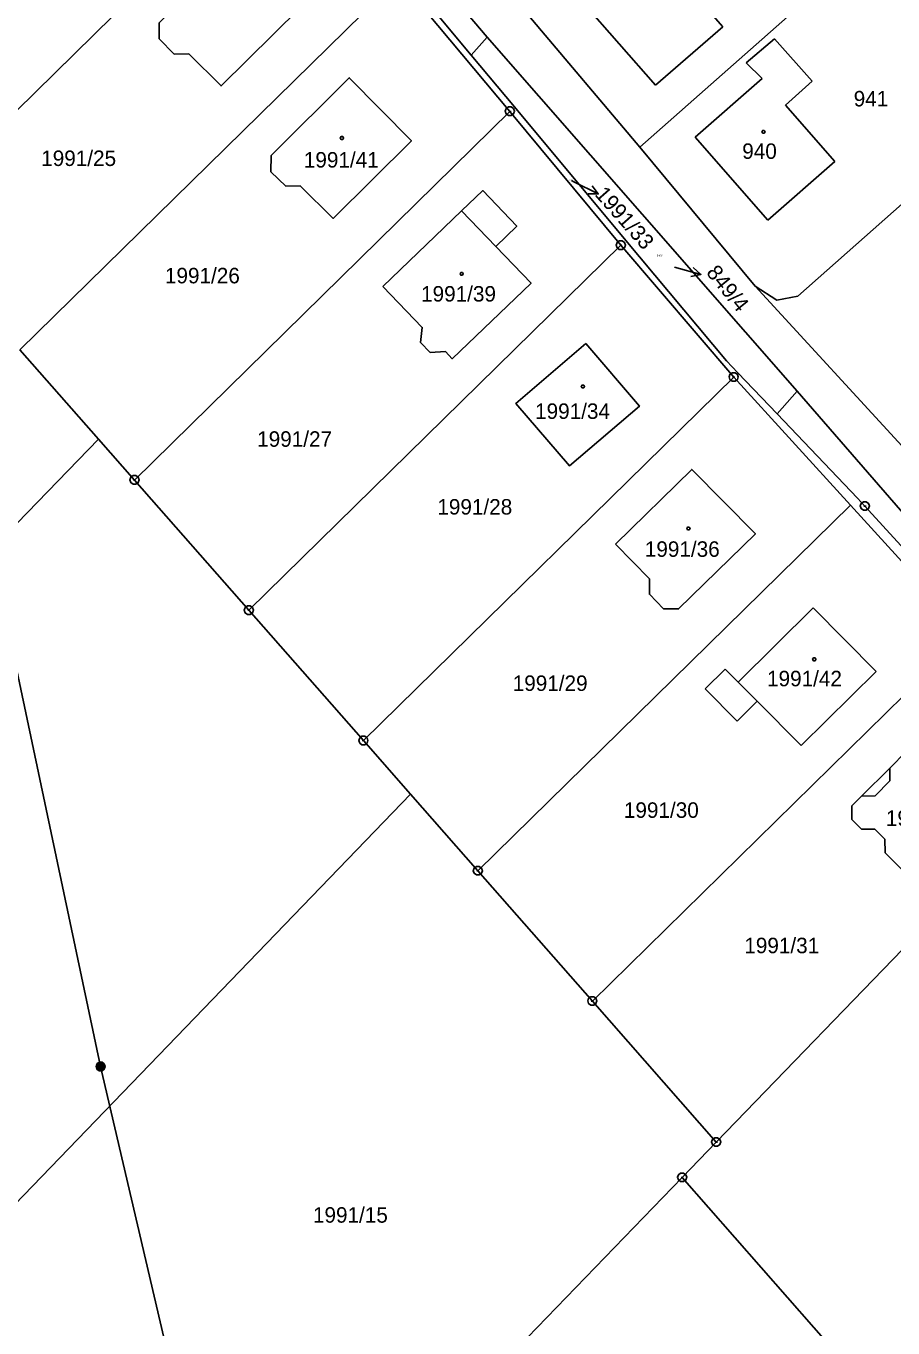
# Model space of a CAD drawing. Extents: x -609861 to -605046, y -1120287 to -1116307.
# Drawn here: x -607842.1 to -607746.9, y -1118869.6 to -1118726.7 of the extents above; entities that cross this region are included whole.
import ezdxf

# ---------------------------------------------------------------- set-up
doc = ezdxf.new("R2010")
doc.units = 0
for name, color, linetype in [('Vrstva 1', 7, 'Continuous'), ('Vrstva 2', 7, 'Continuous'), ('Vrstva 4', 7, 'Continuous'), ('Vrstva 5', 7, 'Continuous'), ('Vrstva 6', 7, 'Continuous'), ('Vrstva 7', 7, 'Continuous'), ('Vrstva 8', 7, 'Continuous')]:
    doc.layers.add(name, color=color, linetype=linetype)

msp = doc.modelspace()

# ---------------------------------------------------------------- linework, layer by layer
at = {"layer": 'Vrstva 1'}
for p, q in [((-607826.21, -1118687.09), (-607791.44, -1118727.91)), ((-607855.27, -1118747.94), (-607813.44, -1118706.85)), ((-607748.98, -1118717.26), (-607774.69, -1118739.99)), ((-607801.19, -1118721.46), (-607842.72, -1118762.24)), ((-607801.19, -1118721.46), (-607788.95, -1118736.06)), ((-607793.22, -1118729.88), (-607800.67, -1118720.95)), ((-607770.71, -1118720.9), (-607765.6, -1118726.79)), ((-607772.98, -1118733.2), (-607780.94, -1118724.13)), ((-607786.87, -1118725.57), (-607774.69, -1118739.99)), ((-607765.6, -1118726.79), (-607772.98, -1118733.2)), ((-607791.44, -1118727.91), (-607793.22, -1118729.88)), ((-607757.42, -1118766.78), (-607791.44, -1118727.91)), ((-607763.03, -1118730.73), (-607759.93, -1118728.09)), ((-607759.93, -1118728.09), (-607755.79, -1118732.75)), ((-607788.46, -1118735.58), (-607793.22, -1118729.88)), ((-607761.27, -1118732.45), (-607763.03, -1118730.73)), ((-607768.63, -1118738.89), (-607761.27, -1118732.45)), ((-607755.79, -1118732.75), (-607758.73, -1118735.38)), ((-607830.15, -1118776.53), (-607788.95, -1118736.06)), ((-607788.95, -1118736.06), (-607776.79, -1118750.75)), ((-607776.25, -1118750.22), (-607788.46, -1118735.58)), ((-607758.73, -1118735.38), (-607753.31, -1118741.55)), ((-607757.36, -1118756.36), (-607735.13, -1118736.62)), ((-607760.67, -1118748), (-607768.63, -1118738.89)), ((-607774.69, -1118739.99), (-607762.05, -1118755.26)), ((-607753.31, -1118741.55), (-607760.67, -1118748)), ((-607802.9, -1118755.28), (-607794.25, -1118746.97)), ((-607765.2, -1118763.45), (-607776.25, -1118750.22)), ((-607817.6, -1118790.83), (-607776.79, -1118750.75)), ((-607776.79, -1118750.75), (-607764.4, -1118765.23)), ((-607762.05, -1118755.26), (-607759.66, -1118756.8)), ((-607762.05, -1118755.26), (-607745.12, -1118773.68)), ((-607759.66, -1118756.8), (-607757.36, -1118756.36)), ((-607834.1, -1118772.04), (-607842.72, -1118762.24)), ((-607763.94, -1118764.77), (-607765.2, -1118763.45)), ((-607759.64, -1118769.28), (-607763.94, -1118764.77)), ((-607805.03, -1118805.13), (-607764.4, -1118765.23)), ((-607764.4, -1118765.23), (-607751.6, -1118779.28)), ((-607757.42, -1118766.78), (-607759.64, -1118769.28)), ((-607724, -1118805.38), (-607757.42, -1118766.78)), ((-607750.83, -1118778.52), (-607759.64, -1118769.28)), ((-607834.1, -1118772.04), (-607928.64, -1118869.53)), ((-607830.15, -1118776.53), (-607834.1, -1118772.04)), ((-607817.6, -1118790.83), (-607830.15, -1118776.53)), ((-607750, -1118779.39), (-607750.83, -1118778.52)), ((-607792.47, -1118819.42), (-607751.6, -1118779.28)), ((-607751.6, -1118779.28), (-607738.8, -1118793.34)), ((-607738.01, -1118792.56), (-607750, -1118779.39)), ((-607805.03, -1118805.13), (-607817.6, -1118790.83)), ((-607755.68, -1118790.57), (-607763.9, -1118798.73)), ((-607748.77, -1118797.54), (-607755.68, -1118790.57)), ((-607779.91, -1118833.72), (-607738.8, -1118793.34)), ((-607765.34, -1118797.28), (-607767.54, -1118799.46)), ((-607763.9, -1118798.73), (-607765.34, -1118797.28)), ((-607748.77, -1118797.54), (-607757.01, -1118805.68)), ((-607764.02, -1118803), (-607767.54, -1118799.46)), ((-607761.83, -1118800.82), (-607764.02, -1118803)), ((-607761.83, -1118800.82), (-607757.01, -1118805.68)), ((-607747.26, -1118808.15), (-607743.6, -1118804.4)), ((-607799.87, -1118811), (-607805.03, -1118805.13)), ((-607750.39, -1118811.24), (-607747.26, -1118808.15)), ((-607799.87, -1118811), (-607896.79, -1118911.54)), ((-607792.47, -1118819.42), (-607799.87, -1118811)), ((-607729.4, -1118810.96), (-607766.31, -1118849.2)), ((-607751.44, -1118812.3), (-607750.39, -1118811.24)), ((-607751.44, -1118813.81), (-607751.44, -1118812.3)), ((-607750.36, -1118814.87), (-607751.44, -1118813.81)), ((-607748.9, -1118814.86), (-607750.36, -1118814.87)), ((-607747.81, -1118815.96), (-607748.9, -1118814.86)), ((-607747.77, -1118817.44), (-607747.81, -1118815.96)), ((-607744.2, -1118821.01), (-607747.77, -1118817.44)), ((-607779.91, -1118833.72), (-607792.47, -1118819.42)), ((-607766.31, -1118849.2), (-607779.91, -1118833.72)), ((-607770.06, -1118853.08), (-607766.31, -1118849.2)), ((-607857, -1118943.12), (-607770.06, -1118853.08)), ((-607770.06, -1118853.08), (-607749.66, -1118876.31))]:
    msp.add_line(p, q, dxfattribs=at)
for points in [[(-607812, -1118724.75), (-607818.81, -1118717.84), (-607827.43, -1118726.33), (-607827.44, -1118728.11), (-607825.78, -1118729.78), (-607824.17, -1118729.75), (-607820.65, -1118733.27)], [(-607815.17, -1118740.92), (-607806.59, -1118732.37), (-607799.76, -1118739.29), (-607808.35, -1118747.82), (-607811.98, -1118744.23), (-607813.54, -1118744.29), (-607815.18, -1118742.69)], [(-607780.62, -1118761.53), (-607774.74, -1118768.43), (-607782.4, -1118774.99), (-607788.29, -1118768.12)], [(-607777.38, -1118783.57), (-607769, -1118775.36), (-607762.02, -1118782.44), (-607770.45, -1118790.67), (-607772.12, -1118790.66), (-607773.65, -1118789.07), (-607773.63, -1118787.39)]]:
    msp.add_lwpolyline(points, close=True, dxfattribs=at)
for points in [[(-607794.25, -1118746.97), (-607791.93, -1118744.76), (-607788.2, -1118748.66), (-607790.51, -1118750.88)], [(-607790.51, -1118750.88), (-607786.64, -1118754.93), (-607795.28, -1118763.21), (-607796.04, -1118762.42), (-607797.69, -1118762.54), (-607798.76, -1118761.42), (-607798.57, -1118759.78), (-607802.9, -1118755.28)]]:
    msp.add_lwpolyline(points, dxfattribs=at)
at = {"layer": 'Vrstva 4'}
for p, q in [((-607794.25, -1118746.97), (-607790.51, -1118750.88)), ((-607763.9, -1118798.73), (-607761.83, -1118800.82)), ((-607747.26, -1118809.55), (-607747.26, -1118808.15)), ((-607748.89, -1118811.18), (-607747.26, -1118809.55)), ((-607750.39, -1118811.24), (-607748.89, -1118811.18))]:
    msp.add_line(p, q, dxfattribs=at)
at = {"layer": 'Vrstva 5'}
for points in [[(-607807.3, -1118738.84), (-607807.21, -1118738.99), (-607807.3, -1118739.14), (-607807.48, -1118739.14), (-607807.57, -1118738.99), (-607807.48, -1118738.84)], [(-607761.04, -1118738.15), (-607760.95, -1118738.3), (-607761.04, -1118738.45), (-607761.22, -1118738.45), (-607761.31, -1118738.3), (-607761.22, -1118738.15)], [(-607794.16, -1118753.76), (-607794.07, -1118753.91), (-607794.16, -1118754.06), (-607794.34, -1118754.06), (-607794.43, -1118753.91), (-607794.34, -1118753.76)], [(-607780.85, -1118766.1), (-607780.76, -1118766.25), (-607780.85, -1118766.4), (-607781.03, -1118766.4), (-607781.12, -1118766.25), (-607781.03, -1118766.1)], [(-607769.28, -1118781.69), (-607769.19, -1118781.84), (-607769.28, -1118781.99), (-607769.46, -1118781.99), (-607769.55, -1118781.84), (-607769.46, -1118781.69)], [(-607755.47, -1118796.06), (-607755.38, -1118796.21), (-607755.47, -1118796.36), (-607755.65, -1118796.36), (-607755.74, -1118796.21), (-607755.65, -1118796.06)]]:
    msp.add_lwpolyline(points, close=True, dxfattribs=at)
at = {"layer": 'Vrstva 6'}
for p, q in [((-607844.7, -1118789.61), (-607833.87, -1118840.92)), ((-607833.87, -1118840.92), (-607822.18, -1118890.89))]:
    msp.add_line(p, q, dxfattribs=at)
msp.add_lwpolyline([(-607834.02, -1118840.44), (-607833.71, -1118840.44), (-607833.46, -1118840.62), (-607833.36, -1118840.91), (-607833.46, -1118841.2), (-607833.71, -1118841.38), (-607834.02, -1118841.38), (-607834.27, -1118841.2), (-607834.37, -1118840.91), (-607834.27, -1118840.62), (-607834.02, -1118840.44), (-607833.99, -1118840.48), (-607833.75, -1118840.48), (-607833.59, -1118840.56), (-607834.15, -1118840.56), (-607834.23, -1118840.64), (-607833.51, -1118840.64), (-607833.51, -1118840.72), (-607834.23, -1118840.72), (-607834.27, -1118840.8), (-607833.47, -1118840.8), (-607833.43, -1118840.88), (-607834.31, -1118840.88), (-607834.31, -1118840.96), (-607833.43, -1118840.96), (-607833.46, -1118841.04), (-607834.27, -1118841.04), (-607834.26, -1118841.12), (-607833.45, -1118841.12), (-607833.5, -1118841.2), (-607834.22, -1118841.2), (-607834.14, -1118841.28), (-607833.58, -1118841.28), (-607833.69, -1118841.36), (-607834.03, -1118841.36)], dxfattribs=at)
at = {"layer": 'Vrstva 7'}
for p, q in [((-607782.2, -1118743.65), (-607781.94, -1118743.78)), ((-607779.258, -1118745.124), (-607781.94, -1118743.78)), ((-607768.003, -1118753.961), (-607770.9, -1118753.18))]:
    msp.add_line(p, q, dxfattribs=at)
for points in [[(-607779.928, -1118744.229), (-607779.258, -1118745.124), (-607780.376, -1118745.123)], [(-607768.839, -1118753.218), (-607768.003, -1118753.961), (-607769.099, -1118754.183)]]:
    msp.add_lwpolyline(points, dxfattribs=at)
at = {"layer": 'Vrstva 8'}
for p, q in [((-607789.07, -1118736.06), (-607788.83, -1118736.06)), ((-607776.91, -1118750.75), (-607776.67, -1118750.75)), ((-607764.52, -1118765.23), (-607764.28, -1118765.23)), ((-607830.27, -1118776.53), (-607830.03, -1118776.53)), ((-607750.12, -1118779.39), (-607749.88, -1118779.39)), ((-607817.72, -1118790.83), (-607817.48, -1118790.83)), ((-607805.15, -1118805.13), (-607804.91, -1118805.13)), ((-607792.59, -1118819.42), (-607792.35, -1118819.42)), ((-607780.03, -1118833.72), (-607779.79, -1118833.72)), ((-607766.43, -1118849.2), (-607766.19, -1118849.2)), ((-607770.18, -1118853.08), (-607769.94, -1118853.08))]:
    msp.add_line(p, q, dxfattribs=at)
for points in [[(-607788.8, -1118735.58), (-607788.55, -1118735.76), (-607788.45, -1118736.05), (-607788.55, -1118736.34), (-607788.8, -1118736.52), (-607789.11, -1118736.52), (-607789.36, -1118736.34), (-607789.46, -1118736.05), (-607789.36, -1118735.76), (-607789.11, -1118735.58)], [(-607776.64, -1118750.27), (-607776.39, -1118750.45), (-607776.29, -1118750.74), (-607776.39, -1118751.03), (-607776.64, -1118751.21), (-607776.95, -1118751.21), (-607777.2, -1118751.03), (-607777.3, -1118750.74), (-607777.2, -1118750.45), (-607776.95, -1118750.27)], [(-607764.25, -1118764.75), (-607764, -1118764.93), (-607763.9, -1118765.22), (-607764, -1118765.51), (-607764.25, -1118765.69), (-607764.56, -1118765.69), (-607764.81, -1118765.51), (-607764.91, -1118765.22), (-607764.81, -1118764.93), (-607764.56, -1118764.75)], [(-607830, -1118776.05), (-607829.75, -1118776.23), (-607829.65, -1118776.52), (-607829.75, -1118776.81), (-607830, -1118776.99), (-607830.31, -1118776.99), (-607830.56, -1118776.81), (-607830.66, -1118776.52), (-607830.56, -1118776.23), (-607830.31, -1118776.05)], [(-607749.85, -1118778.91), (-607749.6, -1118779.09), (-607749.5, -1118779.38), (-607749.6, -1118779.67), (-607749.85, -1118779.85), (-607750.16, -1118779.85), (-607750.41, -1118779.67), (-607750.51, -1118779.38), (-607750.41, -1118779.09), (-607750.16, -1118778.91)], [(-607817.45, -1118790.35), (-607817.2, -1118790.53), (-607817.1, -1118790.82), (-607817.2, -1118791.11), (-607817.45, -1118791.29), (-607817.76, -1118791.29), (-607818.01, -1118791.11), (-607818.11, -1118790.82), (-607818.01, -1118790.53), (-607817.76, -1118790.35)], [(-607804.88, -1118804.65), (-607804.63, -1118804.83), (-607804.53, -1118805.12), (-607804.63, -1118805.41), (-607804.88, -1118805.59), (-607805.19, -1118805.59), (-607805.44, -1118805.41), (-607805.54, -1118805.12), (-607805.44, -1118804.83), (-607805.19, -1118804.65)], [(-607792.32, -1118818.94), (-607792.07, -1118819.12), (-607791.97, -1118819.41), (-607792.07, -1118819.7), (-607792.32, -1118819.88), (-607792.63, -1118819.88), (-607792.88, -1118819.7), (-607792.98, -1118819.41), (-607792.88, -1118819.12), (-607792.63, -1118818.94)], [(-607779.76, -1118833.24), (-607779.51, -1118833.42), (-607779.41, -1118833.71), (-607779.51, -1118834), (-607779.76, -1118834.18), (-607780.07, -1118834.18), (-607780.32, -1118834), (-607780.42, -1118833.71), (-607780.32, -1118833.42), (-607780.07, -1118833.24)], [(-607766.16, -1118848.72), (-607765.91, -1118848.9), (-607765.81, -1118849.19), (-607765.91, -1118849.48), (-607766.16, -1118849.66), (-607766.47, -1118849.66), (-607766.72, -1118849.48), (-607766.82, -1118849.19), (-607766.72, -1118848.9), (-607766.47, -1118848.72)], [(-607769.91, -1118852.6), (-607769.66, -1118852.78), (-607769.56, -1118853.07), (-607769.66, -1118853.36), (-607769.91, -1118853.54), (-607770.22, -1118853.54), (-607770.47, -1118853.36), (-607770.57, -1118853.07), (-607770.47, -1118852.78), (-607770.22, -1118852.6)]]:
    msp.add_lwpolyline(points, close=True, dxfattribs=at)

# ---------------------------------------------------------------- texts
at = {"layer": 'Vrstva 2'}
for s, height, p in [('941', 1.7, (-607751.233, -1118735.52)), ('1991/25', 1.7, (-607840.386, -1118742.06)), ('1991/41', 1.7, (-607811.568, -1118742.23)), ('940', 1.7, (-607763.463, -1118741.28)), ('1991/33', 0.1, (-607782.452, -1118743.65)), ('849/4', 0.2, (-607772.842, -1118752)), ('1991/26', 1.7, (-607826.809, -1118754.94)), ('1991/39', 1.7, (-607798.703, -1118756.94)), ('1991/34', 1.7, (-607786.193, -1118769.82)), ('1991/27', 1.7, (-607816.689, -1118772.88)), ('1991/28', 1.7, (-607796.919, -1118780.32)), ('1991/36', 1.7, (-607774.153, -1118784.96)), ('1991/42', 1.7, (-607760.739, -1118799.17)), ('1991/29', 1.7, (-607788.649, -1118799.68)), ('1991/30', 1.7, (-607776.449, -1118813.61)), ('1991/38', 1.7, (-607747.703, -1118814.49)), ('1991/31', 1.7, (-607763.235, -1118828.47)), ('1991/15', 1.7, (-607810.567, -1118858.05))]:
    msp.add_text(s, height=height, dxfattribs=at).set_placement(p)
at = {"layer": 'Vrstva 7'}
for s, rotation, p in [('1991/33', 311.51715, (-607779.723, -1118745.228)), ('849/4', 308.70966, (-607767.485, -1118753.787))]:
    msp.add_text(s, height=1.7, rotation=rotation, dxfattribs=at).set_placement(p)

doc.saveas('drawing.dxf')
